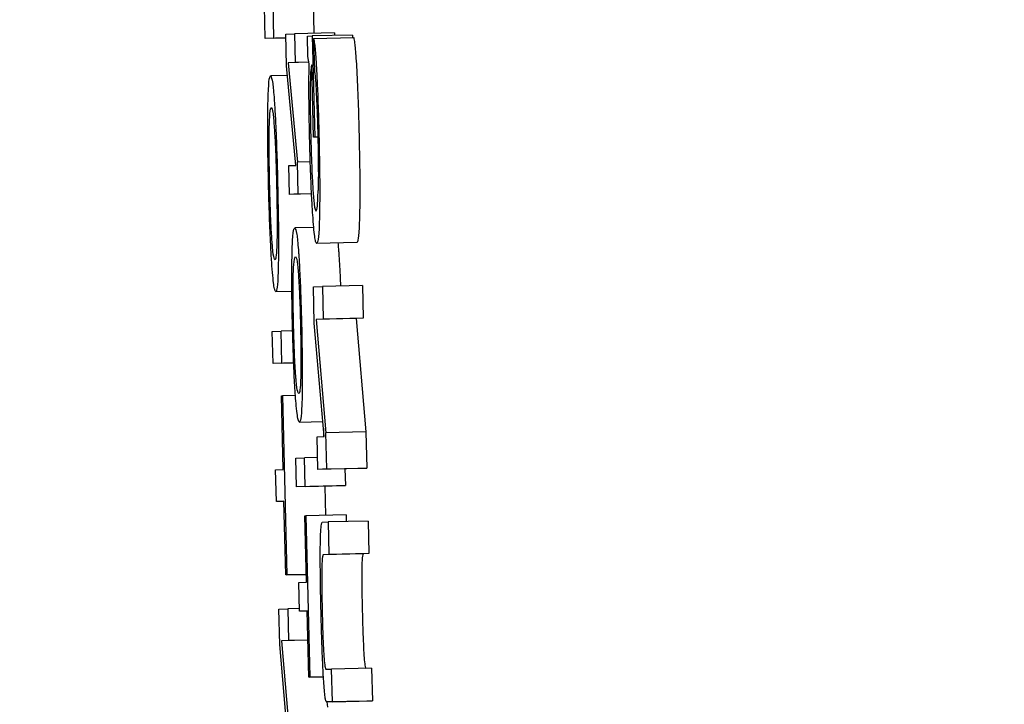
# Model space of a CAD drawing. Header units: inches. Extents: x 170 to 312, y 215 to 248.
# Tile 515 of 656: x 284.1453 to 284.1694, y 243.4381 to 243.4549. Entities that reach past the tile are written whole.
import ezdxf

# ---------------------------------------------------------------- set-up
doc = ezdxf.new("R2010")
doc.units = ezdxf.units.IN
doc.header["$LTSCALE"] = 0.25
doc.header["$MEASUREMENT"] = 0
doc.layers.add('ANNOTATIONS', color=1, linetype='Continuous')
doc.layers.add('MOTOR RH', color=7, linetype='Continuous')
doc.styles.add('ARIAL', font='arial.ttf', dxfattribs={"height": 0.09375})
doc.dimstyles.new('STANDARD$0', dxfattribs={"dimtxt": 0.09375, "dimasz": 0.09375, "dimexe": 0.03125, "dimexo": 0.046875, "dimgap": 0.09, "dimtad": 0, "dimtih": 1, "dimtoh": 1, "dimdec": 4, "dimzin": 0, "dimdsep": 46, "dimtxsty": 'ARIAL', "dimcen": 0.09, "dimadec": 0, "dimazin": 0, "dimtfac": 1, "dimtdec": 4, "dimtofl": 0, "dimtmove": 0, "dimatfit": 1, "dimfxl": 1, "dimtolj": 1, "dimtzin": 0, "dimarcsym": 0})

# ---------------------------------------------------------------- blocks, each defined once
blk = doc.blocks.new('*D63')
at = {"layer": 'ANNOTATIONS', "color": 0, "lineweight": -2, "transparency": 16777216}
for p, q in [((283.942864, 244.125047), (285.788826, 244.125047)), ((285.757576, 244.031297), (285.757576, 242.331666)), ((285.757576, 240.197174), (285.757576, 241.896805)), ((285.027051, 240.103424), (285.788826, 240.103424))]:
    blk.add_line(p, q, dxfattribs=at)
at = {"layer": 'ANNOTATIONS', "color": 0, "transparency": 16777216}
for points in [[(285.741951, 244.031297), (285.773201, 244.031297), (285.757576, 244.125047)], [(285.741951, 240.197174), (285.773201, 240.197174), (285.757576, 240.103424)]]:
    blk.add_solid(points, dxfattribs=at)
at = {"layer": 'defpoints', "color": 0, "transparency": 16777216}
for p in [(283.895989, 244.125047), (284.980176, 240.103424), (285.757576, 240.103424)]:
    blk.add_point(p, dxfattribs=at)
at = {"layer": 'ANNOTATIONS', "color": 0, "transparency": 16777216, "insert": (285.757576, 242.114236), "char_height": 0.09375, "attachment_point": 5, "style": 'ARIAL'}
blk.add_mtext('\\A1;OPENING\\PHEIGHT', dxfattribs=at)
blk = doc.blocks.new('*D64')
at = {"layer": 'ANNOTATIONS', "color": 0, "lineweight": -2, "transparency": 16777216}
for p, q in [((283.942864, 244.96103), (286.443815, 244.96103)), ((286.412565, 244.86728), (286.412565, 242.749657)), ((286.412565, 240.197174), (286.412565, 242.314797)), ((285.947395, 240.103424), (286.443815, 240.103424))]:
    blk.add_line(p, q, dxfattribs=at)
at = {"layer": 'ANNOTATIONS', "color": 0, "transparency": 16777216}
for points in [[(286.39694, 244.86728), (286.42819, 244.86728), (286.412565, 244.96103)], [(286.39694, 240.197174), (286.42819, 240.197174), (286.412565, 240.103424)]]:
    blk.add_solid(points, dxfattribs=at)
at = {"layer": 'defpoints', "color": 0, "transparency": 16777216}
for p in [(283.895989, 244.96103), (285.90052, 240.103424), (286.412565, 240.103424)]:
    blk.add_point(p, dxfattribs=at)
at = {"layer": 'ANNOTATIONS', "color": 0, "transparency": 16777216, "insert": (286.412565, 242.532227), "char_height": 0.09375, "attachment_point": 5, "style": 'ARIAL'}
blk.add_mtext('\\A1;TOTAL\\PHEIGHT', dxfattribs=at)

msp = doc.modelspace()

# ---------------------------------------------------------------- linework, layer by layer
at = {"layer": 'MOTOR RH'}
for p, q in [((284.15131, 243.454426), (284.151291, 243.455208)), ((284.151524, 243.454436), (284.151503, 243.455301)), ((284.152487, 243.455324), (284.152505, 243.454552)), ((284.151811, 243.454531), (284.152026, 243.454541)), ((284.15183, 243.453753), (284.151811, 243.454531)), ((284.153009, 243.454564), (284.152026, 243.454541)), ((284.152026, 243.454541), (284.152043, 243.453837)), ((284.152344, 243.454482), (284.152463, 243.454487)), ((284.152356, 243.453983), (284.152344, 243.454482)), ((284.153447, 243.45451), (284.152463, 243.454487)), ((284.152463, 243.454487), (284.152523, 243.452006)), ((284.153009, 243.454564), (284.15301, 243.4545)), ((284.153447, 243.45451), (284.153448, 243.454446)), ((284.151813, 243.454438), (284.15131, 243.454426)), ((284.151524, 243.454436), (284.15131, 243.454426)), ((284.151524, 243.454436), (284.151813, 243.454443)), ((284.152497, 243.454423), (284.15348, 243.454447)), ((284.152497, 243.454423), (284.152516, 243.453622)), ((284.152388, 243.4538), (284.152356, 243.453983)), ((284.152059, 243.451313), (284.15183, 243.453753)), ((284.152381, 243.453841), (284.151874, 243.453829)), ((284.152043, 243.453837), (284.151874, 243.453829)), ((284.151874, 243.453829), (284.152101, 243.45139)), ((284.15238, 243.453845), (284.152043, 243.453837)), ((284.152495, 243.452005), (284.152452, 243.453776)), ((284.151852, 243.453521), (284.151441, 243.453511)), ((284.152584, 243.452007), (284.152495, 243.452005)), ((284.152523, 243.452006), (284.152495, 243.452005)), ((284.152417, 243.451397), (284.152101, 243.45139)), ((284.15212, 243.450612), (284.152101, 243.45139)), ((284.151889, 243.451306), (284.152059, 243.451313)), ((284.151905, 243.450602), (284.151889, 243.451306)), ((284.152447, 243.450615), (284.151905, 243.450602)), ((284.15212, 243.450612), (284.151905, 243.450602)), ((284.15212, 243.450612), (284.152447, 243.45062)), ((284.1525, 243.44979), (284.152035, 243.449779)), ((284.153557, 243.449422), (284.152574, 243.449398)), ((284.151568, 243.448218), (284.151964, 243.448227)), ((284.152492, 243.448331), (284.152712, 243.448341)), ((284.152513, 243.447445), (284.152492, 243.448331)), ((284.153695, 243.448365), (284.152712, 243.448341)), ((284.152712, 243.448341), (284.152731, 243.44754)), ((284.153695, 243.448365), (284.153714, 243.447563)), ((284.153541, 243.447555), (284.152558, 243.447532)), ((284.152731, 243.44754), (284.152558, 243.447532)), ((284.152558, 243.447532), (284.152798, 243.444752)), ((284.153714, 243.447563), (284.152731, 243.44754)), ((284.153714, 243.447563), (284.153541, 243.447555)), ((284.153541, 243.447555), (284.153781, 243.444776)), ((284.151482, 243.447237), (284.151697, 243.447246)), ((284.151501, 243.446455), (284.151482, 243.447237)), ((284.151982, 243.447254), (284.151697, 243.447246)), ((284.151715, 243.446465), (284.151697, 243.447246)), ((284.152755, 243.444666), (284.152513, 243.447445)), ((284.152008, 243.446467), (284.151501, 243.446455)), ((284.151715, 243.446465), (284.151501, 243.446455)), ((284.151715, 243.446465), (284.152008, 243.446472)), ((284.151707, 243.445663), (284.151735, 243.445664)), ((284.151751, 243.443856), (284.151707, 243.445663)), ((284.15205, 243.445672), (284.151735, 243.445664)), ((284.151735, 243.445664), (284.15184, 243.441269)), ((284.152149, 243.445015), (284.152723, 243.445028)), ((284.152738, 243.444864), (284.152742, 243.444665)), ((284.15258, 243.444658), (284.152755, 243.444666)), ((284.152599, 243.443857), (284.15258, 243.444658)), ((284.153781, 243.444776), (284.152798, 243.444752)), ((284.152819, 243.443867), (284.152798, 243.444752)), ((284.153781, 243.444776), (284.153802, 243.44389)), ((284.152061, 243.444131), (284.152275, 243.444141)), ((284.152078, 243.443428), (284.152061, 243.444131)), ((284.152592, 243.444148), (284.152275, 243.444141)), ((284.152292, 243.443437), (284.152275, 243.444141)), ((284.151563, 243.443847), (284.151751, 243.443856)), ((284.151582, 243.443066), (284.151563, 243.443847)), ((284.153582, 243.44388), (284.152599, 243.443857)), ((284.152819, 243.443867), (284.152599, 243.443857)), ((284.152819, 243.443867), (284.153802, 243.44389)), ((284.153266, 243.443872), (284.153275, 243.443461)), ((284.153802, 243.44389), (284.153582, 243.44388)), ((284.153061, 243.443451), (284.152078, 243.443428)), ((284.152292, 243.443437), (284.152078, 243.443428)), ((284.152292, 243.443437), (284.153275, 243.443461)), ((284.152772, 243.443444), (284.152789, 243.442728)), ((284.153275, 243.443461), (284.153061, 243.443451)), ((284.151769, 243.443074), (284.151582, 243.443066)), ((284.15177, 243.44307), (284.151582, 243.443066)), ((284.151813, 243.441267), (284.151769, 243.443074)), ((284.152282, 243.442716), (284.152309, 243.442717)), ((284.152321, 243.441089), (284.152282, 243.442716)), ((284.153293, 243.44274), (284.152309, 243.442717)), ((284.152309, 243.442717), (284.152404, 243.438761)), ((284.153293, 243.44274), (284.153297, 243.442578)), ((284.15271, 243.44256), (284.15285, 243.442567)), ((284.153833, 243.44259), (284.15285, 243.442567)), ((284.15285, 243.442567), (284.152869, 243.441765)), ((284.153833, 243.44259), (284.153853, 243.441789)), ((284.153715, 243.441783), (284.152732, 243.441759)), ((284.152869, 243.441765), (284.152732, 243.441759)), ((284.153853, 243.441789), (284.152869, 243.441765)), ((284.153853, 243.441789), (284.153715, 243.441783)), ((284.152317, 243.441279), (284.151813, 243.441267)), ((284.15184, 243.441269), (284.151813, 243.441267)), ((284.15184, 243.441269), (284.152317, 243.44128)), ((284.152134, 243.441081), (284.152321, 243.441089)), ((284.152151, 243.440377), (284.152134, 243.441081)), ((284.151646, 243.440428), (284.15186, 243.440438)), ((284.151666, 243.439564), (284.151646, 243.440428)), ((284.152149, 243.440445), (284.15186, 243.440438)), ((284.15186, 243.440438), (284.151879, 243.439657)), ((284.152338, 243.440386), (284.152151, 243.440377)), ((284.152338, 243.440382), (284.152151, 243.440377)), ((284.152377, 243.43876), (284.152338, 243.440386)), ((284.151902, 243.436852), (284.151666, 243.439564)), ((284.152355, 243.439664), (284.15171, 243.439649)), ((284.151879, 243.439657), (284.15171, 243.439649)), ((284.15171, 243.439649), (284.151944, 243.436937)), ((284.152355, 243.439668), (284.151879, 243.439657)), ((284.152738, 243.438768), (284.152377, 243.43876)), ((284.152404, 243.438761), (284.152738, 243.438769)), ((284.152799, 243.438953), (284.152937, 243.438959)), ((284.15392, 243.438982), (284.152937, 243.438959)), ((284.152956, 243.438157), (284.152937, 243.438959)), ((284.15392, 243.438982), (284.153939, 243.438181)), ((284.152404, 243.438761), (284.152377, 243.43876)), ((284.153799, 243.438174), (284.152816, 243.438151)), ((284.152956, 243.438157), (284.152816, 243.438151)), ((284.152824, 243.438151), (284.152835, 243.438023)), ((284.152956, 243.438157), (284.153939, 243.438181)), ((284.153939, 243.438181), (284.153799, 243.438174))]:
    msp.add_line(p, q, dxfattribs=at)
for points, knots in [([(284.152497, 243.454423), (284.152504, 243.454385), (284.152522, 243.454292), (284.152548, 243.454012), (284.152565, 243.453725), (284.15257, 243.453623)], [0, 0, 0, 0, 0.305938, 0.7541, 1, 1, 1, 1]), ([(284.15348, 243.454447), (284.153487, 243.454409), (284.153505, 243.454315), (284.153531, 243.454035), (284.153548, 243.453749), (284.153554, 243.453647)], [0, 0, 0, 0, 0.306006, 0.754253, 1, 1, 1, 1]), ([(284.152399, 243.451997), (284.152393, 243.452263), (284.152382, 243.452797), (284.152381, 243.453414), (284.152386, 243.453698), (284.152388, 243.4538)], [0, 0, 0, 0, 0.388473, 0.779373, 1, 1, 1, 1]), ([(284.152452, 243.453776), (284.152443, 243.45375), (284.152428, 243.453707), (284.152417, 243.453472), (284.152415, 243.45331), (284.152414, 243.453268)], [0, 0, 0, 0, 0.510499, 0.871588, 1, 1, 1, 1]), ([(284.151376, 243.452785), (284.15138, 243.452925), (284.151389, 243.453265), (284.151413, 243.453481), (284.151434, 243.453503), (284.151441, 243.453511)], [0, 0, 0, 0, 0.300178, 0.734251, 1, 1, 1, 1]), ([(284.151441, 243.453511), (284.151458, 243.453483), (284.151486, 243.453435), (284.151521, 243.453066), (284.151536, 243.452837), (284.151539, 243.452793)], [0, 0, 0, 0, 0.540074, 0.911577, 1, 1, 1, 1]), ([(284.152516, 243.453622), (284.152521, 243.453591), (284.152533, 243.453514), (284.152549, 243.453315), (284.15256, 243.453126), (284.152563, 243.453064)], [0, 0, 0, 0, 0.314619, 0.77223, 1, 1, 1, 1]), ([(284.15257, 243.453623), (284.152578, 243.453469), (284.152597, 243.453084), (284.152616, 243.452522), (284.152625, 243.452148), (284.152627, 243.452049)], [0, 0, 0, 0, 0.330302, 0.822606, 1, 1, 1, 1]), ([(284.153554, 243.453647), (284.153561, 243.453493), (284.153581, 243.453108), (284.153599, 243.452545), (284.153608, 243.452172), (284.153611, 243.452073)], [0, 0, 0, 0, 0.330555, 0.82288, 1, 1, 1, 1]), ([(284.152414, 243.453268), (284.152413, 243.453167), (284.152411, 243.452927), (284.152416, 243.4525), (284.152423, 243.452194), (284.152425, 243.452067)], [0, 0, 0, 0, 0.297997, 0.709135, 1, 1, 1, 1]), ([(284.152563, 243.453064), (284.152568, 243.452954), (284.152582, 243.452678), (284.152593, 243.452312), (284.152599, 243.452079), (284.152599, 243.45204)], [0, 0, 0, 0, 0.353508, 0.891002, 1, 1, 1, 1]), ([(284.151391, 243.450857), (284.151384, 243.45117), (284.151372, 243.451743), (284.15137, 243.452396), (284.151374, 243.452682), (284.151376, 243.452785)], [0, 0, 0, 0, 0.433864, 0.794939, 1, 1, 1, 1]), ([(284.151539, 243.452793), (284.151547, 243.45265), (284.151568, 243.452311), (284.151594, 243.451635), (284.151608, 243.45112), (284.151614, 243.450872)], [0, 0, 0, 0, 0.271937, 0.647975, 1, 1, 1, 1]), ([(284.151408, 243.452239), (284.151413, 243.452366), (284.151425, 243.452684), (284.151447, 243.452712), (284.151461, 243.45273)], [0, 0, 0, 0, 0.399556, 1, 1, 1, 1]), ([(284.151461, 243.45273), (284.151474, 243.452711), (284.151496, 243.452679), (284.151522, 243.452364), (284.151532, 243.452234)], [0, 0, 0, 0, 0.583955, 1, 1, 1, 1]), ([(284.151418, 243.450859), (284.151413, 243.451117), (284.151404, 243.451549), (284.151404, 243.452005), (284.151407, 243.45218), (284.151408, 243.452239)], [0, 0, 0, 0, 0.4940247, 0.8293132, 1, 1, 1, 1]), ([(284.151532, 243.452234), (284.15154, 243.452103), (284.151556, 243.451843), (284.151575, 243.451349), (284.151583, 243.45102), (284.151587, 243.45087)], [0, 0, 0, 0, 0.3519133, 0.7035284, 1, 1, 1, 1]), ([(284.152425, 243.452067), (284.152433, 243.451803), (284.152445, 243.45136), (284.152466, 243.450913), (284.152478, 243.450744), (284.152481, 243.450694)], [0, 0, 0, 0, 0.50936, 0.856477, 1, 1, 1, 1]), ([(284.153611, 243.452073), (284.153617, 243.451771), (284.15363, 243.451165), (284.153631, 243.450522), (284.153626, 243.450234), (284.153625, 243.450158)], [0, 0, 0, 0, 0.421995, 0.8470769, 1, 1, 1, 1]), ([(284.152476, 243.450096), (284.152468, 243.450226), (284.152448, 243.450533), (284.15242, 243.451194), (284.152406, 243.45172), (284.152399, 243.451997)], [0, 0, 0, 0, 0.259962, 0.611564, 1, 1, 1, 1]), ([(284.152599, 243.45204), (284.152604, 243.451832), (284.152612, 243.451447), (284.152613, 243.450984), (284.15261, 243.450779), (284.152608, 243.450694)], [0, 0, 0, 0, 0.408302, 0.755526, 1, 1, 1, 1]), ([(284.152627, 243.452049), (284.152634, 243.451747), (284.152646, 243.451141), (284.152647, 243.450499), (284.152643, 243.450211), (284.152642, 243.450135)], [0, 0, 0, 0, 0.421866, 0.847045, 1, 1, 1, 1]), ([(284.151468, 243.448935), (284.15146, 243.449071), (284.15144, 243.449392), (284.151412, 243.450064), (284.151398, 243.45059), (284.151391, 243.450857)], [0, 0, 0, 0, 0.266377, 0.626629, 1, 1, 1, 1]), ([(284.151474, 243.449487), (284.151466, 243.449615), (284.15145, 243.449872), (284.151431, 243.450369), (284.151422, 243.450703), (284.151418, 243.450859)], [0, 0, 0, 0, 0.347655, 0.69534, 1, 1, 1, 1]), ([(284.151587, 243.45087), (284.151592, 243.450606), (284.151602, 243.450162), (284.151602, 243.449714), (284.151599, 243.449545), (284.151598, 243.449497)], [0, 0, 0, 0, 0.514188, 0.863106, 1, 1, 1, 1]), ([(284.151614, 243.450872), (284.151622, 243.45048), (284.151636, 243.449825), (284.151635, 243.449209), (284.151632, 243.448982), (284.151631, 243.44894)], [0, 0, 0, 0, 0.546894, 0.9162072, 1, 1, 1, 1]), ([(284.152481, 243.450694), (284.152491, 243.450569), (284.152516, 243.450275), (284.152541, 243.450204), (284.152555, 243.4502), (284.152556, 243.450199)], [0, 0, 0, 0, 0.390583, 0.915605, 1, 1, 1, 1]), ([(284.152556, 243.450199), (284.152568, 243.450213), (284.152591, 243.450238), (284.152603, 243.45055), (284.152608, 243.450694)], [0, 0, 0, 0, 0.535398, 1, 1, 1, 1]), ([(284.152642, 243.450135), (284.152638, 243.449999), (284.152629, 243.449662), (284.152604, 243.449433), (284.152583, 243.449409), (284.152574, 243.449398)], [0, 0, 0, 0, 0.279754, 0.695772, 1, 1, 1, 1]), ([(284.153625, 243.450158), (284.153621, 243.450023), (284.153612, 243.449686), (284.153588, 243.449457), (284.153566, 243.449432), (284.153557, 243.449422)], [0, 0, 0, 0, 0.279766, 0.695754, 1, 1, 1, 1]), ([(284.152574, 243.449398), (284.152565, 243.449407), (284.152542, 243.449431), (284.152508, 243.449669), (284.152484, 243.44999), (284.152476, 243.450096)], [0, 0, 0, 0, 0.297442, 0.766652, 1, 1, 1, 1]), ([(284.151968, 243.449125), (284.151972, 243.44925), (284.151983, 243.449574), (284.152008, 243.449755), (284.152028, 243.449773), (284.152035, 243.449779)], [0, 0, 0, 0, 0.292134, 0.761289, 1, 1, 1, 1]), ([(284.152035, 243.449779), (284.152051, 243.449755), (284.152079, 243.449714), (284.152113, 243.449383), (284.152128, 243.449168), (284.152131, 243.449133)], [0, 0, 0, 0, 0.5365, 0.922846, 1, 1, 1, 1]), ([(284.151551, 243.449), (284.151543, 243.449007), (284.151523, 243.449024), (284.151496, 243.449192), (284.151478, 243.449426), (284.151474, 243.449487)], [0, 0, 0, 0, 0.340057, 0.827154, 1, 1, 1, 1]), ([(284.151598, 243.449497), (284.151595, 243.449405), (284.151588, 243.449172), (284.151571, 243.449022), (284.151556, 243.449006), (284.151551, 243.449)], [0, 0, 0, 0, 0.283391, 0.716742, 1, 1, 1, 1]), ([(284.153091, 243.449411), (284.153096, 243.449367), (284.153104, 243.449302), (284.153112, 243.449193), (284.153114, 243.449156)], [0, 0, 0, 0, 0.66233, 1, 1, 1, 1]), ([(284.153114, 243.449156), (284.153125, 243.44899), (284.15314, 243.448759), (284.153152, 243.448442), (284.153155, 243.448352)], [0, 0, 0, 0, 0.71567, 1, 1, 1, 1]), ([(284.151568, 243.448218), (284.15156, 243.448227), (284.151537, 243.448249), (284.151502, 243.448485), (284.151477, 243.44882), (284.151468, 243.448935)], [0, 0, 0, 0, 0.287442, 0.756684, 1, 1, 1, 1]), ([(284.151631, 243.44894), (284.151628, 243.44881), (284.151621, 243.448491), (284.151598, 243.448255), (284.151578, 243.448229), (284.151568, 243.448218)], [0, 0, 0, 0, 0.274393, 0.674266, 1, 1, 1, 1]), ([(284.151978, 243.44739), (284.151973, 243.447649), (284.151962, 243.448169), (284.151961, 243.448765), (284.151966, 243.449031), (284.151968, 243.449125)], [0, 0, 0, 0, 0.391462, 0.785581, 1, 1, 1, 1]), ([(284.151999, 243.448633), (284.152004, 243.448754), (284.152017, 243.44904), (284.15204, 243.449062), (284.152052, 243.449075)], [0, 0, 0, 0, 0.4199191, 1, 1, 1, 1]), ([(284.152052, 243.449075), (284.152065, 243.449061), (284.152087, 243.449036), (284.152112, 243.448753), (284.152123, 243.448629)], [0, 0, 0, 0, 0.564146, 1, 1, 1, 1]), ([(284.152131, 243.449133), (284.152141, 243.448962), (284.152163, 243.448621), (284.152186, 243.447991), (284.152197, 243.447579), (284.152202, 243.447404)], [0, 0, 0, 0, 0.36424, 0.728979, 1, 1, 1, 1]), ([(284.152005, 243.447391), (284.152001, 243.447578), (284.151994, 243.447919), (284.151993, 243.448355), (284.151997, 243.448544), (284.151999, 243.448633)], [0, 0, 0, 0, 0.391012, 0.71361, 1, 1, 1, 1]), ([(284.152123, 243.448629), (284.15213, 243.448518), (284.152145, 243.448295), (284.152163, 243.447849), (284.152171, 243.447545), (284.152174, 243.447402)], [0, 0, 0, 0, 0.347091, 0.694864, 1, 1, 1, 1]), ([(284.152051, 243.44566), (284.15204, 243.445825), (284.152019, 243.446157), (284.151994, 243.44679), (284.151983, 243.447209), (284.151978, 243.44739)], [0, 0, 0, 0, 0.362244, 0.725868, 1, 1, 1, 1]), ([(284.152058, 243.446157), (284.15205, 243.446266), (284.152036, 243.446486), (284.152017, 243.446935), (284.152009, 243.447245), (284.152005, 243.447391)], [0, 0, 0, 0, 0.344287, 0.689963, 1, 1, 1, 1]), ([(284.152174, 243.447402), (284.152178, 243.447213), (284.152186, 243.446865), (284.152187, 243.446437), (284.152183, 243.446249), (284.152182, 243.446167)], [0, 0, 0, 0, 0.40211, 0.737612, 1, 1, 1, 1]), ([(284.152202, 243.447404), (284.152207, 243.447128), (284.152218, 243.446621), (284.15222, 243.446028), (284.152216, 243.445766), (284.152214, 243.445665)], [0, 0, 0, 0, 0.42111, 0.776184, 1, 1, 1, 1]), ([(284.152133, 243.445718), (284.152124, 243.445726), (284.152104, 243.445744), (284.152077, 243.445911), (284.152061, 243.446115), (284.152058, 243.446157)], [0, 0, 0, 0, 0.385871, 0.875919, 1, 1, 1, 1]), ([(284.152182, 243.446167), (284.152179, 243.446082), (284.152171, 243.445857), (284.152153, 243.445736), (284.152138, 243.445723), (284.152133, 243.445718)], [0, 0, 0, 0, 0.2825234, 0.7539978, 1, 1, 1, 1]), ([(284.152149, 243.445015), (284.152141, 243.445022), (284.152116, 243.445043), (284.152082, 243.445263), (284.152058, 243.445575), (284.152051, 243.44566)], [0, 0, 0, 0, 0.289875, 0.808772, 1, 1, 1, 1]), ([(284.152214, 243.445665), (284.152211, 243.44555), (284.152202, 243.445248), (284.152178, 243.445047), (284.152158, 243.445024), (284.152149, 243.445015)], [0, 0, 0, 0, 0.263842, 0.691486, 1, 1, 1, 1]), ([(284.152661, 243.441954), (284.152664, 243.442086), (284.152669, 243.44235), (284.152688, 243.442531), (284.152702, 243.442551), (284.15271, 243.44256)], [0, 0, 0, 0, 0.334307, 0.666991, 1, 1, 1, 1]), ([(284.152678, 243.440352), (284.152671, 243.440683), (284.152659, 243.441271), (284.152661, 243.441746), (284.152661, 243.441954)], [0, 0, 0, 0, 0.562049, 1, 1, 1, 1]), ([(284.152732, 243.441759), (284.152723, 243.441746), (284.15271, 243.441726), (284.152697, 243.441515), (284.152693, 243.441236), (284.152696, 243.440836), (284.152703, 243.440538), (284.152706, 243.440357)], [0, 0, 0, 0, 0.289254, 0.455417, 0.622893, 0.771549, 1, 1, 1, 1]), ([(284.153715, 243.441783), (284.153707, 243.44177), (284.153693, 243.44175), (284.15368, 243.441538), (284.153677, 243.441259), (284.153679, 243.44086), (284.153686, 243.440561), (284.15369, 243.44038)], [0, 0, 0, 0, 0.289264, 0.455427, 0.622893, 0.771548, 1, 1, 1, 1]), ([(284.152713, 243.439264), (284.152709, 243.439371), (284.1527, 243.439597), (284.152688, 243.439963), (284.152682, 243.440221), (284.152678, 243.440352)], [0, 0, 0, 0, 0.30811, 0.650583, 1, 1, 1, 1]), ([(284.152706, 243.440357), (284.152712, 243.440137), (284.152721, 243.439794), (284.15274, 243.439384), (284.152759, 243.439125), (284.152779, 243.438973), (284.152792, 243.43896), (284.152799, 243.438953)], [0, 0, 0, 0, 0.27509, 0.42951, 0.58455, 0.779604, 1, 1, 1, 1]), ([(284.15369, 243.44038), (284.153695, 243.440161), (284.153705, 243.439818), (284.153724, 243.439407), (284.153742, 243.439149), (284.153762, 243.438997), (284.153776, 243.438983), (284.153783, 243.438976)], [0, 0, 0, 0, 0.274901, 0.429489, 0.584531, 0.7796, 1, 1, 1, 1]), ([(284.15276, 243.438443), (284.152755, 243.438511), (284.15274, 243.438693), (284.152724, 243.438993), (284.152715, 243.439217), (284.152713, 243.439264)], [0, 0, 0, 0, 0.323853, 0.857369, 1, 1, 1, 1]), ([(284.152816, 243.438151), (284.152809, 243.438157), (284.152797, 243.438167), (284.152778, 243.438261), (284.152766, 243.438381), (284.15276, 243.438443)], [0, 0, 0, 0, 0.40202, 0.695437, 1, 1, 1, 1])]:
    msp.add_open_spline(points, degree=3, knots=knots, dxfattribs=at)

# ---------------------------------------------------------------- dimensions: what is measured, and where the dimension line sits
at = {"layer": 'ANNOTATIONS'}
for base, p1, p2, text, picture, middle in [((286.412565, 240.103424), (283.895989, 244.96103), (285.90052, 240.103424), 'TOTAL\\PHEIGHT', '*D64', (286.412565, 242.532227)), ((285.757576, 240.103424), (283.895989, 244.125047), (284.980176, 240.103424), 'OPENING\\PHEIGHT', '*D63', (285.757576, 242.114236))]:
    dim = msp.add_linear_dim(base=base, p1=p1, p2=p2, angle=90, text=text, dimstyle='STANDARD$0', dxfattribs=at)
    dim.commit()
    dim.dimension.update_dxf_attribs({"geometry": picture, "text_midpoint": middle})

doc.saveas('drawing.dxf')
